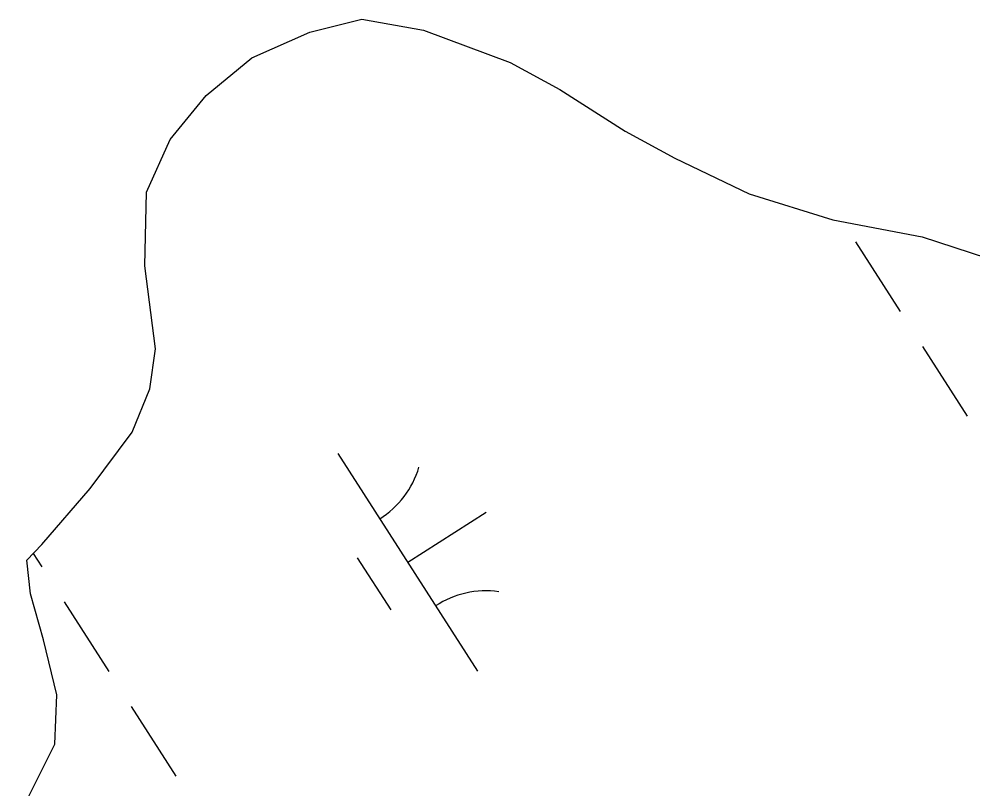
# Model space of a CAD drawing. Extents: x 3962991 to 3983549, y 181631 to 204078.
# Drawn here: x 3973587.4 to 3973771.8, y 191609.2 to 191758 of the extents above; entities that cross this region are included whole.
import ezdxf

# ---------------------------------------------------------------- set-up
doc = ezdxf.new("R2010")
doc.units = 0
doc.layers.add('V-WETL-SWMP', color=7, linetype='Continuous')

msp = doc.modelspace()

# ---------------------------------------------------------------- linework, layer by layer
at = {"layer": 'V-WETL-SWMP'}
for p, q in [((3973749.07, 191714.93), (3973757.71, 191701.46)), ((3973762.03, 191694.73), (3973770.66, 191681.26)), ((3973649.02, 191674.04), (3973676, 191631.95)), ((3973662.51, 191653), (3973677.66, 191662.71)), ((3973590.12, 191654.67), (3973591.77, 191652.1)), ((3973652.77, 191653.88), (3973659.25, 191643.78)), ((3973596.09, 191645.36), (3973604.72, 191631.9)), ((3973609.04, 191625.16), (3973617.68, 191611.69))]:
    msp.add_line(p, q, dxfattribs=at)
for points in [[(3973587.39, 191604.04), (3973594.28, 191617.84), (3973594.71, 191627.36), (3973592.14, 191638.01), (3973589.61, 191646.88), (3973588.9, 191653.41), (3973591.82, 191656.43), (3973601.14, 191667.29), (3973609.27, 191678.14), (3973612.69, 191686.52), (3973613.74, 191694.26), (3973611.68, 191710.27), (3973612.02, 191724.55), (3973616.6, 191734.73), (3973623.58, 191743.18), (3973632.37, 191750.46), (3973643.58, 191755.42), (3973653.64, 191757.97), (3973665.56, 191755.8), (3973682.32, 191749.56), (3973691.92, 191744.38), (3973704.54, 191736.28), (3973714.15, 191731.1), (3973728.53, 191724.21), (3973744.67, 191719.15)], [(3973744.67, 191719.15), (3973761.96, 191715.89), (3973777.51, 191710.81)]]:
    msp.add_lwpolyline(points, dxfattribs=at)
for centre, start, end in [((3973647.8, 191676.38), 301.8919, 343.4355), ((3973677.62, 191629.87), 81.8919, 123.4355)]:
    msp.add_arc(centre, 17.62, start, end, dxfattribs=at)

doc.saveas('drawing.dxf')
